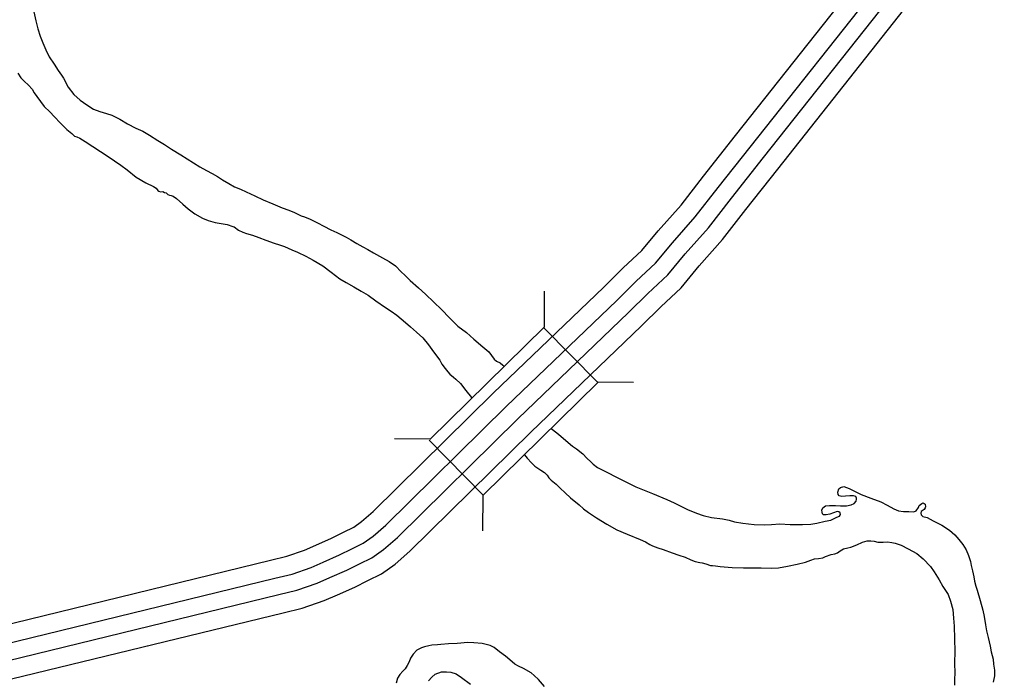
# Model space of a CAD drawing. Extents: x -939622 to -934222, y 1383701 to 1385301.
# Drawn here: x -936177.33 to -936155.71, y 1384663.47 to 1384678.12 of the extents above; entities that cross this region are included whole.
import ezdxf

# ---------------------------------------------------------------- set-up
doc = ezdxf.new("R2010")
doc.units = 0
for name, color, linetype in [('15', 7, 'Continuous'), ('20', 7, 'Continuous'), ('9', 7, 'Continuous')]:
    doc.layers.add(name, color=color, linetype=linetype)

msp = doc.modelspace()

# ---------------------------------------------------------------- linework, layer by layer
at = {"layer": '15'}
for points in [[(-936177.795, 1384664.666), (-936171.77, 1384666.134), (-936171.406, 1384666.222), (-936171.017, 1384666.358), (-936170.764, 1384666.468), (-936170.411, 1384666.622), (-936170.145, 1384666.757), (-936169.922, 1384666.865), (-936169.748, 1384666.99), (-936169.488, 1384667.214), (-936166.828, 1384669.833), (-936164.375, 1384672.188), (-936163.945, 1384672.614), (-936163.533, 1384672.999), (-936163.169, 1384673.439), (-936162.663, 1384674.008), (-936162.166, 1384674.648), (-936161.455, 1384675.548), (-936158.54, 1384679.231)], [(-936177.697, 1384664.265), (-936171.672, 1384665.734), (-936171.29, 1384665.826), (-936170.867, 1384665.973), (-936170.599, 1384666.09), (-936170.235, 1384666.248), (-936169.962, 1384666.387), (-936169.71, 1384666.51), (-936169.493, 1384666.665), (-936169.208, 1384666.911), (-936166.541, 1384669.538), (-936164.087, 1384671.892), (-936163.659, 1384672.317), (-936163.232, 1384672.716), (-936162.855, 1384673.171), (-936162.346, 1384673.744), (-936161.842, 1384674.393), (-936161.131, 1384675.292), (-936158.212, 1384678.981)], [(-936177.608, 1384663.901), (-936171.584, 1384665.369), (-936171.184, 1384665.466), (-936170.73, 1384665.624), (-936170.449, 1384665.746), (-936170.075, 1384665.909), (-936169.795, 1384666.052), (-936169.517, 1384666.186), (-936169.26, 1384666.37), (-936168.954, 1384666.635), (-936166.279, 1384669.269), (-936163.825, 1384671.624), (-936163.398, 1384672.046), (-936162.958, 1384672.458), (-936162.571, 1384672.927), (-936162.057, 1384673.504), (-936161.546, 1384674.162), (-936160.837, 1384675.06), (-936157.914, 1384678.753)], [(-936177.511, 1384663.5), (-936171.487, 1384664.968), (-936171.067, 1384665.07), (-936170.579, 1384665.24), (-936170.285, 1384665.368), (-936169.899, 1384665.536), (-936169.611, 1384665.682), (-936169.306, 1384665.83), (-936169.005, 1384666.046), (-936168.674, 1384666.332), (-936165.992, 1384668.973), (-936163.537, 1384671.328), (-936163.112, 1384671.749), (-936162.657, 1384672.175), (-936162.257, 1384672.658), (-936161.74, 1384673.24), (-936161.222, 1384673.908), (-936160.514, 1384674.804), (-936157.586, 1384678.503)]]:
    msp.add_lwpolyline(points, dxfattribs=at)
at = {"layer": '20'}
for p, q in [((-936165.694, 1384671.307), (-936165.688, 1384672.099)), ((-936165.694, 1384671.307), (-936168.234, 1384668.807)), ((-936164.511, 1384670.074), (-936165.71, 1384671.292)), ((-936167.049, 1384667.575), (-936164.51, 1384670.076)), ((-936164.51, 1384670.084), (-936163.718, 1384670.078)), ((-936168.226, 1384668.815), (-936169.018, 1384668.821)), ((-936168.25, 1384668.791), (-936167.051, 1384667.574)), ((-936167.058, 1384667.575), (-936167.064, 1384666.784))]:
    msp.add_line(p, q, dxfattribs=at)
at = {"layer": '9'}
for points in [[(-936177.018, 1384678.29), (-936176.972, 1384678.095), (-936176.927, 1384677.915), (-936176.876, 1384677.754), (-936176.819, 1384677.607), (-936176.75, 1384677.449), (-936176.673, 1384677.297), (-936176.564, 1384677.131), (-936176.478, 1384676.988), (-936176.404, 1384676.884), (-936176.36, 1384676.818), (-936176.258, 1384676.619), (-936176.129, 1384676.462), (-936175.988, 1384676.332), (-936175.842, 1384676.232), (-936175.693, 1384676.133), (-936175.551, 1384676.081), (-936175.406, 1384676.036), (-936175.286, 1384675.999), (-936175.107, 1384675.912), (-936174.94, 1384675.81)], [(-936177.371, 1384676.935), (-936177.306, 1384676.825), (-936177.227, 1384676.754), (-936177.135, 1384676.665), (-936177.056, 1384676.579), (-936177.006, 1384676.493), (-936176.953, 1384676.413), (-936176.87, 1384676.3), (-936176.784, 1384676.19), (-936176.662, 1384676.075), (-936176.561, 1384675.966), (-936176.432, 1384675.827), (-936176.346, 1384675.738), (-936176.285, 1384675.685), (-936176.173, 1384675.591), (-936176.118, 1384675.538), (-936176.06, 1384675.521), (-936175.994, 1384675.492), (-936175.875, 1384675.413), (-936175.365, 1384675.085), (-936175.085, 1384674.895), (-936174.945, 1384674.789), (-936174.744, 1384674.628), (-936174.534, 1384674.499), (-936174.365, 1384674.418)], [(-936174.94, 1384675.81), (-936174.752, 1384675.714), (-936174.598, 1384675.648), (-936174.452, 1384675.56), (-936174.264, 1384675.437), (-936174.115, 1384675.353), (-936173.96, 1384675.247), (-936173.759, 1384675.122), (-936173.614, 1384675.031), (-936173.477, 1384674.94), (-936173.334, 1384674.853), (-936173.186, 1384674.771), (-936173.061, 1384674.707), (-936172.946, 1384674.64), (-936172.831, 1384674.567), (-936172.694, 1384674.483), (-936172.567, 1384674.413), (-936172.433, 1384674.358), (-936172.306, 1384674.297), (-936172.112, 1384674.208), (-936171.928, 1384674.121), (-936171.716, 1384674.032), (-936171.507, 1384673.948), (-936171.362, 1384673.891), (-936171.232, 1384673.839), (-936171.159, 1384673.804), (-936171.087, 1384673.769), (-936171.017, 1384673.744), (-936170.887, 1384673.692), (-936170.724, 1384673.611), (-936170.584, 1384673.538), (-936170.43, 1384673.46), (-936170.299, 1384673.399), (-936170.193, 1384673.35), (-936170.087, 1384673.298), (-936169.987, 1384673.239), (-936169.854, 1384673.158), (-936169.717, 1384673.082), (-936169.608, 1384673.021), (-936169.481, 1384672.951), (-936169.286, 1384672.84), (-936169.132, 1384672.756), (-936168.998, 1384672.656), (-936168.866, 1384672.526), (-936168.79, 1384672.449), (-936168.671, 1384672.334), (-936168.484, 1384672.172), (-936168.332, 1384672.028), (-936168.148, 1384671.853), (-936167.974, 1384671.688), (-936167.797, 1384671.508), (-936167.61, 1384671.325), (-936167.424, 1384671.181), (-936167.257, 1384671.037), (-936167.055, 1384670.866), (-936166.927, 1384670.751), (-936166.866, 1384670.671), (-936166.804, 1384670.588), (-936166.752, 1384670.546), (-936166.674, 1384670.506), (-936166.616, 1384670.456), (-936166.596, 1384670.434)], [(-936174.365, 1384674.418), (-936174.304, 1384674.383), (-936174.267, 1384674.333), (-936174.246, 1384674.312), (-936174.204, 1384674.304), (-936174.156, 1384674.305), (-936174.119, 1384674.287), (-936174.08, 1384674.279), (-936174.068, 1384674.267), (-936174.046, 1384674.24), (-936174.01, 1384674.223), (-936173.974, 1384674.221), (-936173.926, 1384674.207), (-936173.853, 1384674.151), (-936173.715, 1384674.027), (-936173.593, 1384673.921), (-936173.447, 1384673.809), (-936173.277, 1384673.719), (-936173.15, 1384673.664), (-936172.996, 1384673.619), (-936172.864, 1384673.595), (-936172.728, 1384673.573), (-936172.604, 1384673.533), (-936172.571, 1384673.522), (-936172.477, 1384673.454), (-936172.38, 1384673.405), (-936172.298, 1384673.379), (-936172.168, 1384673.34), (-936172.029, 1384673.285), (-936171.872, 1384673.225), (-936171.685, 1384673.165), (-936171.567, 1384673.128), (-936171.458, 1384673.088), (-936171.292, 1384673.016), (-936171.168, 1384672.961), (-936170.986, 1384672.877), (-936170.819, 1384672.787), (-936170.607, 1384672.656), (-936170.424, 1384672.521), (-936170.229, 1384672.368), (-936170.087, 1384672.289), (-936169.92, 1384672.196), (-936169.753, 1384672.1), (-936169.601, 1384672.01), (-936169.428, 1384671.884), (-936169.218, 1384671.737), (-936169.09, 1384671.658), (-936168.963, 1384671.567), (-936168.77, 1384671.405), (-936168.664, 1384671.308), (-936168.532, 1384671.19), (-936168.392, 1384671.06), (-936168.266, 1384670.906), (-936168.149, 1384670.755), (-936168.014, 1384670.568), (-936167.964, 1384670.481), (-936167.89, 1384670.38), (-936167.832, 1384670.309), (-936167.789, 1384670.259), (-936167.709, 1384670.188), (-936167.657, 1384670.144), (-936167.551, 1384670.047), (-936167.437, 1384669.898), (-936167.307, 1384669.741)], [(-936165.546, 1384669.056), (-936165.514, 1384669.029), (-936165.383, 1384668.926), (-936165.216, 1384668.788), (-936165.069, 1384668.664), (-936164.984, 1384668.602), (-936164.844, 1384668.494), (-936164.749, 1384668.396), (-936164.664, 1384668.313), (-936164.612, 1384668.263), (-936164.517, 1384668.187), (-936164.381, 1384668.12), (-936164.02, 1384667.937), (-936163.839, 1384667.85), (-936163.663, 1384667.76), (-936163.294, 1384667.611), (-936162.976, 1384667.478), (-936162.813, 1384667.406), (-936162.637, 1384667.316), (-936162.522, 1384667.258), (-936162.322, 1384667.172), (-936162.174, 1384667.123), (-936161.987, 1384667.076), (-936161.743, 1384667.047), (-936161.593, 1384667.023), (-936161.478, 1384666.986), (-936161.291, 1384666.956), (-936161.039, 1384666.925)], [(-936166.134, 1384668.47), (-936166.076, 1384668.398), (-936165.981, 1384668.295), (-936165.902, 1384668.218), (-936165.841, 1384668.171), (-936165.771, 1384668.13), (-936165.689, 1384668.08), (-936165.631, 1384668.018), (-936165.597, 1384667.962), (-936165.545, 1384667.908), (-936165.432, 1384667.82), (-936165.34, 1384667.726), (-936165.233, 1384667.625), (-936165.111, 1384667.516), (-936164.922, 1384667.357), (-936164.825, 1384667.272), (-936164.718, 1384667.187), (-936164.539, 1384667.07), (-936164.308, 1384666.93), (-936164.086, 1384666.804), (-936163.859, 1384666.709), (-936163.572, 1384666.588), (-936163.451, 1384666.542), (-936163.354, 1384666.481), (-936163.296, 1384666.449), (-936163.179, 1384666.409), (-936163.061, 1384666.372), (-936162.861, 1384666.298), (-936162.713, 1384666.243), (-936162.571, 1384666.198), (-936162.444, 1384666.137), (-936162.35, 1384666.106), (-936162.245, 1384666.078), (-936162.197, 1384666.072), (-936162.115, 1384666.05), (-936162.009, 1384666.013), (-936161.967, 1384666.014), (-936161.895, 1384666.006), (-936161.793, 1384665.99), (-936161.531, 1384665.968), (-936161.276, 1384665.963), (-936161.111, 1384665.96), (-936160.889, 1384665.962), (-936160.664, 1384665.957), (-936160.501, 1384665.96), (-936160.298, 1384666), (-936160.086, 1384666.043), (-936159.903, 1384666.089), (-936159.781, 1384666.133), (-936159.704, 1384666.162), (-936159.614, 1384666.172), (-936159.521, 1384666.183), (-936159.458, 1384666.211), (-936159.333, 1384666.259), (-936159.249, 1384666.272), (-936159.19, 1384666.298), (-936159.137, 1384666.338), (-936159.062, 1384666.381), (-936158.964, 1384666.404), (-936158.895, 1384666.418), (-936158.764, 1384666.471), (-936158.639, 1384666.534), (-936158.537, 1384666.56), (-936158.45, 1384666.564), (-936158.378, 1384666.551), (-936158.297, 1384666.534), (-936158.183, 1384666.533), (-936158.084, 1384666.538), (-936157.984, 1384666.525), (-936157.912, 1384666.508), (-936157.782, 1384666.466), (-936157.625, 1384666.387), (-936157.436, 1384666.28), (-936157.29, 1384666.165), (-936157.131, 1384665.996), (-936157.048, 1384665.872), (-936156.939, 1384665.699), (-936156.856, 1384665.547), (-936156.741, 1384665.375), (-936156.69, 1384665.225), (-936156.636, 1384665.04), (-936156.62, 1384664.85), (-936156.605, 1384664.667), (-936156.594, 1384664.387), (-936156.592, 1384664.11), (-936156.596, 1384663.86), (-936156.592, 1384663.617), (-936156.598, 1384663.499), (-936156.599, 1384663.358)], [(-936161.039, 1384666.925), (-936160.816, 1384666.92), (-936160.657, 1384666.926), (-936160.469, 1384666.936), (-936160.243, 1384666.925), (-936159.97, 1384666.924), (-936159.781, 1384666.928), (-936159.649, 1384666.957), (-936159.467, 1384666.997), (-936159.341, 1384667.023), (-936159.21, 1384667.083), (-936159.148, 1384667.111), (-936159.128, 1384667.145), (-936159.134, 1384667.181), (-936159.162, 1384667.207), (-936159.198, 1384667.213), (-936159.281, 1384667.181), (-936159.365, 1384667.155), (-936159.443, 1384667.142), (-936159.503, 1384667.135), (-936159.527, 1384667.158), (-936159.534, 1384667.194), (-936159.538, 1384667.239), (-936159.518, 1384667.297), (-936159.461, 1384667.34), (-936159.368, 1384667.348), (-936159.236, 1384667.344), (-936159.125, 1384667.34), (-936158.996, 1384667.34), (-936158.888, 1384667.36), (-936158.82, 1384667.391), (-936158.782, 1384667.44), (-936158.774, 1384667.488), (-936158.774, 1384667.509), (-936158.787, 1384667.542), (-936158.841, 1384667.562), (-936158.922, 1384667.558), (-936159.012, 1384667.553), (-936159.099, 1384667.548), (-936159.153, 1384667.557), (-936159.181, 1384667.589), (-936159.188, 1384667.643), (-936159.165, 1384667.716), (-936159.127, 1384667.744), (-936159.049, 1384667.763), (-936158.931, 1384667.723), (-936158.664, 1384667.59), (-936158.456, 1384667.506), (-936158.232, 1384667.423), (-936158.09, 1384667.351), (-936157.944, 1384667.272), (-936157.841, 1384667.229), (-936157.727, 1384667.21), (-936157.613, 1384667.209), (-936157.502, 1384667.208), (-936157.448, 1384667.23), (-936157.398, 1384667.304), (-936157.378, 1384667.343), (-936157.352, 1384667.371), (-936157.325, 1384667.392), (-936157.289, 1384667.402), (-936157.25, 1384667.373), (-936157.243, 1384667.319), (-936157.245, 1384667.295), (-936157.271, 1384667.255), (-936157.313, 1384667.23), (-936157.34, 1384667.214), (-936157.345, 1384667.178), (-936157.338, 1384667.139), (-936157.302, 1384667.104), (-936157.202, 1384667.079), (-936157.069, 1384667.006), (-936156.881, 1384666.91), (-936156.705, 1384666.802), (-936156.592, 1384666.696), (-936156.503, 1384666.595), (-936156.413, 1384666.479), (-936156.339, 1384666.364), (-936156.286, 1384666.238), (-936156.244, 1384666.106), (-936156.225, 1384666.017), (-936156.199, 1384665.9), (-936156.169, 1384665.762), (-936156.155, 1384665.666), (-936156.126, 1384665.558), (-936156.098, 1384665.468), (-936156.03, 1384665.238), (-936155.969, 1384665.025), (-936155.943, 1384664.881), (-936155.912, 1384664.701), (-936155.889, 1384664.569), (-936155.853, 1384664.419), (-936155.807, 1384664.224), (-936155.784, 1384664.102), (-936155.742, 1384663.94), (-936155.731, 1384663.829), (-936155.71, 1384663.694), (-936155.711, 1384663.57), (-936155.739, 1384663.428)], [(-936165.694, 1384663.334), (-936165.826, 1384663.485), (-936165.918, 1384663.579), (-936165.985, 1384663.635), (-936166.158, 1384663.734), (-936166.264, 1384663.786), (-936166.346, 1384663.83), (-936166.459, 1384663.924), (-936166.559, 1384664.004), (-936166.687, 1384664.101), (-936166.806, 1384664.195), (-936166.897, 1384664.238), (-936167.075, 1384664.283), (-936167.255, 1384664.303), (-936167.39, 1384664.31), (-936167.627, 1384664.287), (-936167.822, 1384664.278), (-936167.987, 1384664.26), (-936168.062, 1384664.255), (-936168.188, 1384664.247), (-936168.257, 1384664.233), (-936168.352, 1384664.214), (-936168.421, 1384664.191), (-936168.522, 1384664.135), (-936168.607, 1384664.052), (-936168.66, 1384663.958), (-936168.694, 1384663.882), (-936168.735, 1384663.794), (-936168.781, 1384663.724), (-936168.834, 1384663.669), (-936168.896, 1384663.601), (-936168.952, 1384663.519), (-936168.98, 1384663.407)], [(-936168.26, 1384663.46), (-936168.19, 1384663.542), (-936168.113, 1384663.604), (-936167.976, 1384663.658), (-936167.865, 1384663.657), (-936167.771, 1384663.647), (-936167.651, 1384663.61), (-936167.529, 1384663.528), (-936167.334, 1384663.387)]]:
    msp.add_lwpolyline(points, dxfattribs=at)

doc.saveas('drawing.dxf')
